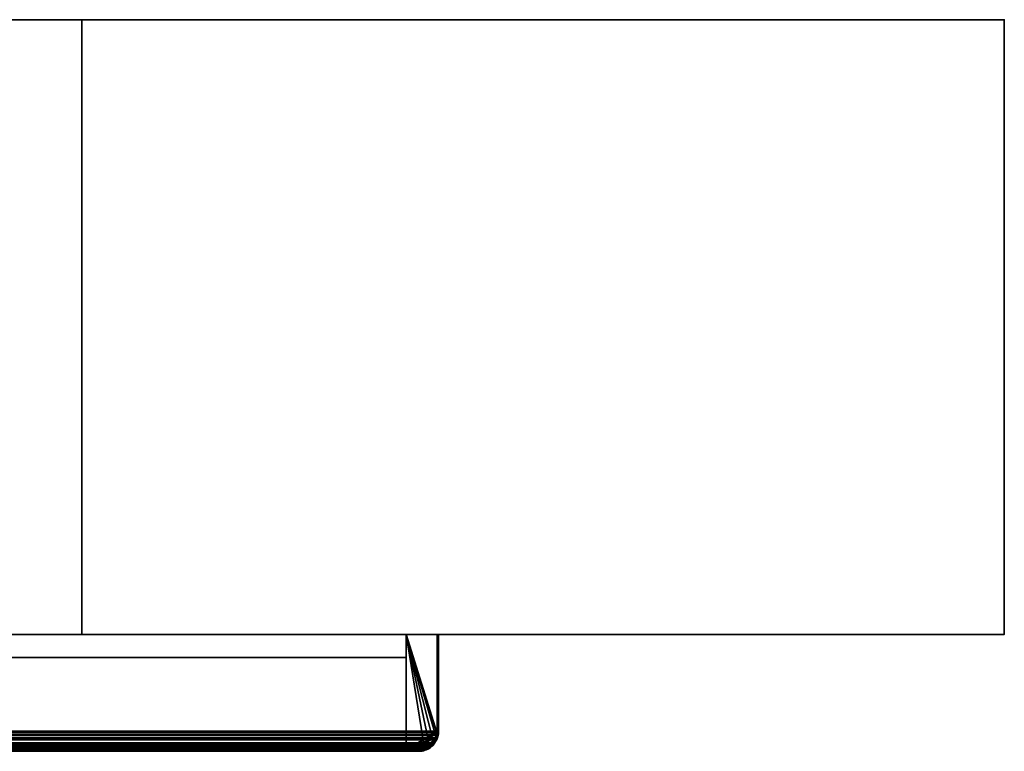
# Model space of a CAD drawing. Header units: millimetres. Extents: x -625 to 3725, y -115 to 86.
# Tile 656 of 656: x 3565 to 3725, y -33 to 86. Entities that reach past the tile are written whole.
import ezdxf

# ---------------------------------------------------------------- set-up
doc = ezdxf.new("R2010")
doc.units = ezdxf.units.MM
doc.layers.add('151', color=7, linetype='Continuous', true_color=0xffffff)

# ---------------------------------------------------------------- blocks, each defined once
blk = doc.blocks.new('UG_SURFACE_003')
at = {"layer": '151', "color": 252, "linetype": 'Continuous', "lineweight": 35}
for points in [[(2275, 86, 2237), (3725, 86, 2237), (3575, 86, 2087), (2425, 86, 2087)], [(3725, -14, 2237), (3725, 86, 2237), (2275, 86, 2237), (2275, -14, 2237)], [(2425, -14, 2087), (2425, 86, 2087), (3575, 86, 2087), (3575, -14, 2087)], [(3575, -14, -3), (3575, 86, -3), (3725, 86, -3), (3725, -14, -3)], [(3575, -14, 2087), (3575, 86, 2087), (3575, 86, -3), (3575, -14, -3)], [(3725, 86, 2237), (3725, 86, -3), (3575, 86, -3), (3575, 86, 2087)], [(3725, -14, -3), (3725, 86, -3), (3725, 86, 2237), (3725, -14, 2237)], [(3725, -14, 2237), (2275, -14, 2237), (2425, -14, 2087), (3575, -14, 2087)], [(3575, -14, 2087), (3575, -14, -3), (3725, -14, -3), (3725, -14, 2237)]]:
    blk.add_3dface(points, dxfattribs=at)
blk = doc.blocks.new('UG_SURFACE_121')
at = {"layer": '151', "color": 41, "linetype": 'Continuous', "lineweight": 35}
for points in [[(3627.75, -32.75, 2137.75), (3627.75, -17.75, 2137.75), (2372.25, -17.75, 2137.75), (2372.25, -32.75, 2137.75)], [(3627.75, -17.75, 2137.75), (3557.75, -17.75, 2067.75), (2442.25, -17.75, 2067.75), (2372.25, -17.75, 2137.75)], [(3557.75, -17.75, 2067.75), (3627.75, -17.75, 2137.75), (3627.75, -32.75, 2137.75), (3557.75, -32.75, 2067.75)], [(3557.75, -32.75, 2067.75), (3627.75, -32.75, 2137.75), (2372.25, -32.75, 2137.75), (2442.25, -32.75, 2067.75)]]:
    blk.add_3dface(points, dxfattribs=at)
blk = doc.blocks.new('UG_SURFACE_122')
at = {"layer": '151', "color": 14, "linetype": 'Continuous', "lineweight": 35}
for points in [[(3632.75, -14, 2142.75), (3627.75, -14, 2137.75), (2372.25, -14, 2137.75), (2367.25, -14, 2142.75)], [(3632.75, -29.75, 2142.75), (3632.75, -14, 2142.75), (2367.25, -14, 2142.75), (2367.25, -29.75, 2142.75)], [(2372.25, -14, 2137.75), (3627.75, -14, 2137.75), (3627.75, -32.75, 2137.75), (2372.25, -32.75, 2137.75)], [(3627.75, -32.75, 2137.75), (3627.75, -14, 2137.75), (3632.75, -14, 2142.75), (3632.75, -29.75, 2142.75)], [(3632.75, -29.75, 2142.75), (2367.25, -29.75, 2142.75), (2367.28, -29.98, 2142.72)], [(2367.28, -29.98, 2142.72), (3632.73, -29.99, 2142.73), (3632.75, -29.75, 2142.75)], [(3632.7, -30.32, 2142.7), (2367.28, -29.98, 2142.72), (2367.35, -30.54, 2142.65)], [(3632.7, -30.32, 2142.7), (3632.73, -29.99, 2142.73), (2367.28, -29.98, 2142.72)], [(3632.7, -30.32, 2142.7), (2367.35, -30.54, 2142.65), (2367.47, -30.82, 2142.53)], [(2367.47, -30.82, 2142.53), (3632.53, -30.83, 2142.53), (3632.7, -30.32, 2142.7)], [(3632.75, -29.75, 2142.75), (3632.73, -29.99, 2142.73), (3627.75, -32.75, 2137.75)], [(3632.73, -29.99, 2142.73), (3632.7, -30.32, 2142.7), (3632.53, -30.83, 2142.53), (3627.75, -32.75, 2137.75)], [(3632.53, -30.83, 2142.53), (2367.47, -30.82, 2142.53), (2367.64, -31.22, 2142.36)], [(3632.45, -31.05, 2142.45), (3632.53, -30.83, 2142.53), (2367.64, -31.22, 2142.36)], [(3632.45, -31.05, 2142.45), (2367.64, -31.22, 2142.36), (2367.93, -31.59, 2142.07)], [(2367.93, -31.59, 2142.07), (3632.08, -31.61, 2142.08), (3632.45, -31.05, 2142.45)], [(3631.96, -31.78, 2141.96), (2367.93, -31.59, 2142.07), (2368.23, -31.97, 2141.77)], [(3631.96, -31.78, 2141.96), (3632.08, -31.61, 2142.08), (2367.93, -31.59, 2142.07)], [(3631.96, -31.78, 2141.96), (2368.23, -31.97, 2141.77), (2368.6, -32.19, 2141.4)], [(2368.6, -32.19, 2141.4), (3631.4, -32.21, 2141.4), (3631.96, -31.78, 2141.96)], [(3630.61, -32.54, 2140.61), (3629.75, -32.75, 2139.75), (3627.75, -32.75, 2137.75), (3632.53, -30.83, 2142.53)], [(3631.4, -32.21, 2141.4), (3631.11, -32.42, 2141.11), (3630.61, -32.54, 2140.61), (3632.53, -30.83, 2142.53)], [(3631.4, -32.21, 2141.4), (3632.53, -30.83, 2142.53), (3632.45, -31.05, 2142.45), (3632.08, -31.61, 2142.08)], [(3632.08, -31.61, 2142.08), (3631.96, -31.78, 2141.96), (3631.4, -32.21, 2141.4)], [(3631.4, -32.21, 2141.4), (2368.6, -32.19, 2141.4), (2369.24, -32.58, 2140.76)], [(3631.11, -32.42, 2141.11), (3631.4, -32.21, 2141.4), (2369.24, -32.58, 2140.76)], [(3631.11, -32.42, 2141.11), (2369.24, -32.58, 2140.76), (2369.39, -32.6, 2140.61)], [(2369.39, -32.6, 2140.61), (3630.61, -32.54, 2140.61), (3631.11, -32.42, 2141.11)], [(3630.61, -32.54, 2140.61), (2369.39, -32.6, 2140.61), (2370.25, -32.75, 2139.75)], [(2370.25, -32.75, 2139.75), (3629.75, -32.75, 2139.75), (3630.61, -32.54, 2140.61)], [(3627.75, -32.75, 2137.75), (3629.75, -32.75, 2139.75), (2370.25, -32.75, 2139.75), (2372.25, -32.75, 2137.75)]]:
    blk.add_3dface(points, dxfattribs=at)
blk = doc.blocks.new('UG_SURFACE_124')
at = {"layer": '151', "color": 7, "linetype": 'Continuous', "lineweight": 35}
for points in [[(3633, -29.75, 2143), (3633, -14, 2143), (2367, -14, 2143), (2367, -29.75, 2143)], [(3632.75, -14, 2142.75), (2367.25, -14, 2142.75), (2367, -14, 2143), (3633, -14, 2143)], [(2367.25, -29.75, 2142.75), (2367.25, -14, 2142.75), (3632.75, -14, 2142.75), (3632.75, -29.75, 2142.75)], [(3632.75, -29.75, 2142.75), (3632.75, -14, 2142.75), (3633, -14, 2143), (3633, -29.75, 2143)], [(3632.94, -30.37, 2142.94), (2367, -29.75, 2143), (2367.11, -30.6, 2142.89)], [(3632.94, -30.37, 2142.94), (3633, -29.75, 2143), (2367, -29.75, 2143)], [(3632.94, -30.37, 2142.94), (2367.11, -30.6, 2142.89), (2367.17, -30.74, 2142.83)], [(2367.17, -30.74, 2142.83), (3632.82, -30.74, 2142.82), (3632.94, -30.37, 2142.94)], [(2367.26, -30.01, 2142.74), (2367.25, -29.75, 2142.75), (3632.75, -29.75, 2142.75)], [(2367.26, -30.01, 2142.74), (3632.75, -29.75, 2142.75), (3632.7, -30.32, 2142.7)], [(2367.26, -30.01, 2142.74), (3632.7, -30.32, 2142.7), (3632.52, -30.84, 2142.52)], [(3632.52, -30.84, 2142.52), (2367.46, -30.85, 2142.54), (2367.26, -30.01, 2142.74)], [(3632.52, -30.84, 2142.52), (3632.7, -30.32, 2142.7), (3632.94, -30.37, 2142.94), (3632.82, -30.74, 2142.82)], [(3633, -29.75, 2143), (3632.94, -30.37, 2142.94), (3632.7, -30.32, 2142.7), (3632.75, -29.75, 2142.75)], [(3632.82, -30.74, 2142.82), (2367.17, -30.74, 2142.83), (2367.42, -31.35, 2142.58)], [(3632.68, -31.16, 2142.68), (3632.82, -30.74, 2142.82), (2367.42, -31.35, 2142.58)], [(3632.68, -31.16, 2142.68), (2367.42, -31.35, 2142.58), (2367.64, -31.62, 2142.36)], [(2367.46, -30.85, 2142.54), (3632.52, -30.84, 2142.52), (3632.45, -31.05, 2142.45)], [(3632.45, -31.05, 2142.45), (3631.96, -31.78, 2141.96), (2367.46, -30.85, 2142.54)], [(2367.47, -30.87, 2142.53), (2367.46, -30.85, 2142.54), (3631.96, -31.78, 2141.96)], [(3631.96, -31.78, 2141.96), (2368.07, -31.82, 2141.93), (2367.47, -30.87, 2142.53)], [(2367.64, -31.62, 2142.36), (3632.36, -31.63, 2142.36), (3632.68, -31.16, 2142.68)], [(3632.14, -31.95, 2142.14), (2367.64, -31.62, 2142.36), (2368.06, -32.15, 2141.94)], [(3632.14, -31.95, 2142.14), (3632.36, -31.63, 2142.36), (2367.64, -31.62, 2142.36)], [(3632.14, -31.95, 2142.14), (2368.06, -32.15, 2141.94), (2368.35, -32.33, 2141.65)], [(2368.13, -31.86, 2141.87), (2368.07, -31.82, 2141.93), (3631.96, -31.78, 2141.96)], [(3631.96, -31.78, 2141.96), (3631.87, -31.85, 2141.87), (2368.13, -31.86, 2141.87)], [(2369.04, -32.49, 2140.96), (2368.13, -31.86, 2141.87), (3631.87, -31.85, 2141.87)], [(2368.35, -32.33, 2141.65), (3631.64, -32.33, 2141.64), (3632.14, -31.95, 2142.14)], [(2369.04, -32.49, 2140.96), (3631.87, -31.85, 2141.87), (3631.11, -32.42, 2141.11)], [(3631.64, -32.33, 2141.64), (3631.22, -32.65, 2141.22), (3631.11, -32.42, 2141.11), (3631.87, -31.85, 2141.87)], [(3631.87, -31.85, 2141.87), (3632.14, -31.95, 2142.14), (3631.64, -32.33, 2141.64)], [(3631.87, -31.85, 2141.87), (3631.96, -31.78, 2141.96), (3632.14, -31.95, 2142.14)], [(3631.96, -31.78, 2141.96), (3632.45, -31.05, 2142.45), (3632.68, -31.16, 2142.68), (3632.36, -31.63, 2142.36)], [(3632.36, -31.63, 2142.36), (3632.14, -31.95, 2142.14), (3631.96, -31.78, 2141.96)], [(3632.82, -30.74, 2142.82), (3632.68, -31.16, 2142.68), (3632.45, -31.05, 2142.45), (3632.52, -30.84, 2142.52)], [(3631.64, -32.33, 2141.64), (2368.35, -32.33, 2141.65), (2369.16, -32.81, 2140.84)], [(2369.15, -32.52, 2140.85), (2369.04, -32.49, 2140.96), (3631.11, -32.42, 2141.11)], [(3631.11, -32.42, 2141.11), (3630.85, -32.49, 2140.85), (2369.15, -32.52, 2140.85)], [(2370.24, -32.75, 2139.76), (2369.15, -32.52, 2140.85), (3630.85, -32.49, 2140.85)], [(3631.22, -32.65, 2141.22), (3631.64, -32.33, 2141.64), (2369.16, -32.81, 2140.84)], [(3631.22, -32.65, 2141.22), (2369.16, -32.81, 2140.84), (2369.25, -32.83, 2140.75)], [(2369.25, -32.83, 2140.75), (3630.74, -32.76, 2140.74), (3631.22, -32.65, 2141.22)], [(3630.74, -32.76, 2140.74), (2369.25, -32.83, 2140.75), (2370.25, -33, 2139.75)], [(2370.25, -32.75, 2139.75), (2370.24, -32.75, 2139.76), (3630.85, -32.49, 2140.85)], [(3630.85, -32.49, 2140.85), (3629.75, -32.75, 2139.75), (2370.25, -32.75, 2139.75)], [(3555.75, -32.75, 2065.75), (2444.25, -32.75, 2065.75), (2370.25, -32.75, 2139.75), (3629.75, -32.75, 2139.75)], [(2370.25, -33, 2139.75), (3629.75, -33, 2139.75), (3630.74, -32.76, 2140.74)], [(3555.75, -33, 2065.75), (3629.75, -33, 2139.75), (2370.25, -33, 2139.75), (2444.25, -33, 2065.75)], [(3555.75, -32.75, 2065.75), (3629.75, -32.75, 2139.75), (3629.75, -33, 2139.75), (3555.75, -33, 2065.75)], [(3630.74, -32.76, 2140.74), (3629.75, -33, 2139.75), (3629.75, -32.75, 2139.75), (3630.85, -32.49, 2140.85)], [(3630.85, -32.49, 2140.85), (3631.11, -32.42, 2141.11), (3631.22, -32.65, 2141.22), (3630.74, -32.76, 2140.74)]]:
    blk.add_3dface(points, dxfattribs=at)
blk = doc.blocks.new('UG_SURFACE_126')
at = {"layer": '151', "color": 7, "linetype": 'Continuous', "lineweight": 35}
for points in [[(3552.75, -29.75, 2062.75), (3552.75, 8.25, 2062.75), (3552.5, 8.25, 2062.5), (3552.5, -29.75, 2062.5)], [(3552.5, 8.25, 2062.5), (3552.75, 8.25, 2062.75), (3552.75, 8.25, -3), (3552.5, 8.25, -3)], [(3552.5, 8.25, -3), (3552.75, 8.25, -3), (3552.75, -29.75, -3), (3552.5, -29.75, -3)], [(3552.5, 8.25, -3), (3552.5, -29.75, -3), (3552.5, -29.75, 2062.5), (3552.5, 8.25, 2062.5)], [(3552.75, 8.25, 2062.75), (3552.75, -29.75, 2062.75), (3552.75, -29.75, -3), (3552.75, 8.25, -3)], [(3632.75, -14, 2142.75), (3633, -14, 2143), (3633, -14, -3), (3632.75, -14, -3)], [(3632.75, -29.75, -3), (3632.75, -14, -3), (3633, -14, -3), (3633, -29.75, -3)], [(3632.75, -29.75, 2142.75), (3632.75, -14, 2142.75), (3632.75, -14, -3), (3632.75, -29.75, -3)], [(3633, -29.75, 2143), (3633, -14, 2143), (3632.75, -14, 2142.75), (3632.75, -29.75, 2142.75)], [(3633, -29.75, -3), (3633, -14, -3), (3633, -14, 2143), (3633, -29.75, 2143)], [(3552.75, -29.75, -3), (3552.94, -30.65, -3), (3552.69, -30.73, -3), (3552.5, -29.75, -3)], [(3552.5, -29.75, 2062.5), (3552.61, -30.6, 2062.61), (3552.85, -30.54, 2062.85), (3552.75, -29.75, 2062.75)], [(3552.61, -30.6, 2062.61), (3552.5, -29.75, -3), (3552.69, -30.73, -3)], [(3552.61, -30.6, 2062.61), (3552.5, -29.75, 2062.5), (3552.5, -29.75, -3)], [(3552.98, -30.85, -3), (3552.94, -30.65, -3), (3552.75, -29.75, 2062.75)], [(3552.75, -29.75, 2062.75), (3552.85, -30.54, 2062.85), (3552.98, -30.85, -3)], [(3552.94, -30.65, -3), (3552.75, -29.75, -3), (3552.75, -29.75, 2062.75)], [(3632.75, -29.75, -3), (3632.72, -29.91, -3), (3632.52, -30.84, 2142.52)], [(3632.52, -30.84, 2142.52), (3632.65, -30.54, 2142.65), (3632.75, -29.75, -3)], [(3632.52, -30.84, 2142.52), (3632.72, -29.91, -3), (3632.55, -30.78, -3)], [(3632.55, -30.78, -3), (3632.72, -29.91, -3), (3632.97, -29.93, -3), (3632.79, -30.86, -3)], [(3632.65, -30.54, 2142.65), (3632.75, -29.75, 2142.75), (3632.75, -29.75, -3)], [(3632.75, -29.75, 2142.75), (3632.65, -30.54, 2142.65), (3632.84, -30.76, 2142.84), (3633, -29.75, 2143)], [(3632.72, -29.91, -3), (3632.75, -29.75, -3), (3633, -29.75, -3), (3632.97, -29.93, -3)], [(3633, -29.75, 2143), (3632.78, -30.94, -3), (3632.79, -30.86, -3)], [(3632.78, -30.94, -3), (3633, -29.75, 2143), (3632.84, -30.76, 2142.84)], [(3633, -29.75, 2143), (3632.79, -30.86, -3), (3632.97, -29.93, -3)], [(3632.97, -29.93, -3), (3633, -29.75, -3), (3633, -29.75, 2143)], [(3552.98, -30.84, 2062.98), (3552.85, -30.54, 2062.85), (3552.61, -30.6, 2062.61), (3552.76, -30.92, 2062.76)], [(3552.69, -30.73, -3), (3552.76, -30.92, 2062.76), (3552.61, -30.6, 2062.61)], [(3552.74, -30.94, -3), (3552.69, -30.73, -3), (3552.94, -30.65, -3), (3552.98, -30.85, -3)], [(3552.69, -30.73, -3), (3552.74, -30.94, -3), (3552.76, -30.92, 2062.76)], [(3552.98, -30.85, -3), (3552.99, -30.93, -3), (3552.74, -30.99, -3), (3552.74, -30.94, -3)], [(3553.05, -31.56, 2063.05), (3552.76, -30.92, 2062.76), (3552.74, -30.94, -3)], [(3552.99, -30.93, -3), (3553.35, -31.45, -3), (3553.15, -31.59, -3), (3552.74, -30.99, -3)], [(3553.05, -31.56, 2063.05), (3552.74, -30.94, -3), (3552.74, -30.99, -3)], [(3553.49, -31.97, 2063.49), (3552.74, -30.99, -3), (3553.15, -31.59, -3)], [(3552.74, -30.99, -3), (3553.49, -31.97, 2063.49), (3553.05, -31.56, 2063.05)], [(3552.76, -30.92, 2062.76), (3553.05, -31.56, 2063.05), (3553.14, -31.22, 2063.14), (3552.98, -30.84, 2062.98)], [(3552.85, -30.54, 2062.85), (3552.98, -30.84, 2062.98), (3552.98, -30.85, -3)], [(3553.63, -31.87, -3), (3553.35, -31.45, -3), (3552.98, -30.84, 2062.98)], [(3552.98, -30.84, 2062.98), (3553.14, -31.22, 2063.14), (3553.63, -31.87, -3)], [(3553.35, -31.45, -3), (3552.99, -30.93, -3), (3552.98, -30.84, 2062.98)], [(3552.99, -30.93, -3), (3552.98, -30.85, -3), (3552.98, -30.84, 2062.98)], [(3553.64, -31.85, 2063.64), (3553.14, -31.22, 2063.14), (3553.05, -31.56, 2063.05), (3553.49, -31.97, 2063.49)], [(3553.14, -31.22, 2063.14), (3553.64, -31.85, 2063.64), (3553.63, -31.87, -3)], [(3553.45, -32.05, -3), (3553.15, -31.59, -3), (3553.35, -31.45, -3), (3553.63, -31.87, -3)], [(3553.15, -31.59, -3), (3553.45, -32.05, -3), (3553.49, -31.97, 2063.49)], [(3553.63, -31.87, -3), (3553.95, -32.08, -3), (3553.8, -32.28, -3), (3553.45, -32.05, -3)], [(3554.15, -32.58, 2064.15), (3553.49, -31.97, 2063.49), (3553.45, -32.05, -3)], [(3553.49, -31.97, 2063.49), (3553.73, -31.97, 2063.73), (3553.64, -31.85, 2063.64)], [(3554.65, -32.52, 2064.65), (3553.73, -31.97, 2063.73), (3553.49, -31.97, 2063.49), (3554.15, -32.58, 2064.15)], [(3553.95, -32.08, -3), (3553.63, -31.87, -3), (3553.64, -31.85, 2063.64)], [(3554.65, -32.54, -3), (3553.95, -32.08, -3), (3553.64, -31.85, 2063.64)], [(3553.64, -31.85, 2063.64), (3553.73, -31.97, 2063.73), (3554.65, -32.54, -3)], [(3553.73, -31.97, 2063.73), (3554.65, -32.52, 2064.65), (3554.65, -32.54, -3)], [(3630.85, -32.52, 2140.85), (3631.77, -31.97, 2141.77), (3631.45, -32.15, -3)], [(3631.31, -32.6, 2141.31), (3632.02, -31.98, 2142.02), (3631.77, -31.97, 2141.77), (3630.85, -32.52, 2140.85)], [(3632.05, -32.05, -3), (3632.02, -31.98, 2142.02), (3631.31, -32.6, 2141.31)], [(3631.87, -31.87, -3), (3631.45, -32.15, -3), (3631.77, -31.97, 2141.77)], [(3632.05, -32.05, -3), (3631.59, -32.35, -3), (3631.45, -32.15, -3), (3631.87, -31.87, -3)], [(3631.77, -31.97, 2141.77), (3631.86, -31.85, 2141.86), (3631.87, -31.87, -3)], [(3631.86, -31.85, 2141.86), (3631.77, -31.97, 2141.77), (3632.02, -31.98, 2142.02)], [(3632.54, -30.85, -3), (3632.08, -31.55, -3), (3631.86, -31.85, 2141.86)], [(3631.86, -31.85, 2141.86), (3632.36, -31.22, 2142.36), (3632.54, -30.85, -3)], [(3632.02, -31.98, 2142.02), (3632.35, -31.7, 2142.35), (3632.36, -31.22, 2142.36), (3631.86, -31.85, 2141.86)], [(3632.08, -31.55, -3), (3631.87, -31.87, -3), (3631.86, -31.85, 2141.86)], [(3631.87, -31.87, -3), (3632.08, -31.55, -3), (3632.28, -31.7, -3), (3632.05, -32.05, -3)], [(3632.28, -31.7, -3), (3632.35, -31.7, 2142.35), (3632.02, -31.98, 2142.02)], [(3632.02, -31.98, 2142.02), (3632.05, -32.05, -3), (3632.28, -31.7, -3)], [(3632.77, -30.95, -3), (3632.28, -31.7, -3), (3632.08, -31.55, -3), (3632.54, -30.85, -3)], [(3632.35, -31.7, 2142.35), (3632.28, -31.7, -3), (3632.77, -30.95, -3)], [(3632.52, -30.84, 2142.52), (3632.36, -31.22, 2142.36), (3632.35, -31.7, 2142.35), (3632.75, -30.93, 2142.75)], [(3632.77, -30.95, -3), (3632.75, -30.93, 2142.75), (3632.35, -31.7, 2142.35)], [(3632.36, -31.22, 2142.36), (3632.52, -30.84, 2142.52), (3632.54, -30.85, -3)], [(3632.75, -30.93, 2142.75), (3632.84, -30.76, 2142.84), (3632.65, -30.54, 2142.65), (3632.52, -30.84, 2142.52)], [(3632.55, -30.78, -3), (3632.54, -30.85, -3), (3632.52, -30.84, 2142.52)], [(3632.54, -30.85, -3), (3632.54, -30.85, -3), (3632.52, -30.84, 2142.52)], [(3632.54, -30.85, -3), (3632.55, -30.78, -3), (3632.79, -30.86, -3), (3632.78, -30.94, -3)], [(3632.54, -30.85, -3), (3632.54, -30.85, -3), (3632.78, -30.94, -3), (3632.77, -30.95, -3)], [(3632.78, -30.94, -3), (3632.84, -30.76, 2142.84), (3632.75, -30.93, 2142.75)], [(3632.75, -30.93, 2142.75), (3632.77, -30.95, -3), (3632.78, -30.94, -3)], [(3554.15, -32.58, 2064.15), (3553.45, -32.05, -3), (3553.8, -32.28, -3)], [(3554.55, -32.77, -3), (3553.8, -32.28, -3), (3553.95, -32.08, -3), (3554.65, -32.54, -3)], [(3553.8, -32.28, -3), (3554.56, -32.69, 2064.56), (3554.15, -32.58, 2064.15)], [(3553.8, -32.28, -3), (3554.55, -32.77, -3), (3554.56, -32.69, 2064.56)], [(3554.15, -32.58, 2064.15), (3554.56, -32.69, 2064.56), (3554.65, -32.52, 2064.65)], [(3554.65, -32.54, -3), (3554.56, -32.78, -3), (3554.55, -32.77, -3)], [(3554.65, -32.54, -3), (3554.65, -32.54, -3), (3554.55, -32.77, -3)], [(3554.56, -32.69, 2064.56), (3554.55, -32.77, -3), (3554.56, -32.78, -3)], [(3554.56, -32.69, 2064.56), (3554.74, -32.58, 2064.74), (3554.65, -32.52, 2064.65)], [(3554.65, -32.54, -3), (3554.72, -32.55, -3), (3554.64, -32.79, -3), (3554.56, -32.78, -3)], [(3555.75, -32.75, 2065.75), (3554.74, -32.58, 2064.74), (3554.56, -32.69, 2064.56), (3555.75, -33, 2065.75)], [(3554.64, -32.79, -3), (3555.75, -33, 2065.75), (3554.56, -32.69, 2064.56)], [(3554.56, -32.69, 2064.56), (3554.56, -32.78, -3), (3554.64, -32.79, -3)], [(3554.72, -32.55, -3), (3555.59, -32.72, -3), (3555.57, -32.97, -3), (3554.64, -32.79, -3)], [(3555.75, -33, 2065.75), (3554.64, -32.79, -3), (3555.57, -32.97, -3)], [(3554.65, -32.52, 2064.65), (3555.59, -32.72, -3), (3554.72, -32.55, -3)], [(3555.75, -32.75, -3), (3555.59, -32.72, -3), (3554.65, -32.52, 2064.65)], [(3554.65, -32.52, 2064.65), (3554.74, -32.58, 2064.74), (3555.75, -32.75, -3)], [(3554.72, -32.55, -3), (3554.65, -32.54, -3), (3554.65, -32.52, 2064.65)], [(3554.65, -32.54, -3), (3554.65, -32.54, -3), (3554.65, -32.52, 2064.65)], [(3554.74, -32.58, 2064.74), (3555.75, -32.75, 2065.75), (3555.75, -32.75, -3)], [(3555.59, -32.72, -3), (3555.75, -32.75, -3), (3555.75, -33, -3), (3555.57, -32.97, -3)], [(3555.57, -32.97, -3), (3555.75, -33, -3), (3555.75, -33, 2065.75)], [(3555.75, -32.75, 2065.75), (3629.75, -32.75, 2139.75), (3629.75, -32.75, -3), (3555.75, -32.75, -3)], [(3555.75, -32.75, -3), (3629.75, -32.75, -3), (3629.75, -33, -3), (3555.75, -33, -3)], [(3555.75, -33, 2065.75), (3629.75, -33, 2139.75), (3629.75, -32.75, 2139.75), (3555.75, -32.75, 2065.75)], [(3555.75, -33, 2065.75), (3555.75, -33, -3), (3629.75, -33, -3), (3629.75, -33, 2139.75)], [(3630.65, -32.56, -3), (3629.75, -32.75, -3), (3629.75, -32.75, 2139.75)], [(3629.75, -32.75, 2139.75), (3630.76, -32.58, 2140.76), (3630.65, -32.56, -3)], [(3629.75, -32.75, -3), (3630.65, -32.56, -3), (3630.73, -32.81, -3), (3629.75, -33, -3)], [(3629.75, -33, 2139.75), (3630.94, -32.7, 2140.94), (3630.76, -32.58, 2140.76), (3629.75, -32.75, 2139.75)], [(3630.73, -32.81, -3), (3630.94, -32.7, 2140.94), (3629.75, -33, 2139.75)], [(3629.75, -33, 2139.75), (3629.75, -33, -3), (3630.73, -32.81, -3)], [(3630.85, -32.52, -3), (3630.65, -32.56, -3), (3630.76, -32.58, 2140.76)], [(3630.94, -32.76, -3), (3630.73, -32.81, -3), (3630.65, -32.56, -3), (3630.85, -32.52, -3)], [(3630.73, -32.81, -3), (3630.94, -32.76, -3), (3630.94, -32.7, 2140.94)], [(3630.76, -32.58, 2140.76), (3630.85, -32.52, 2140.85), (3630.85, -32.52, -3)], [(3630.85, -32.52, 2140.85), (3630.76, -32.58, 2140.76), (3630.94, -32.7, 2140.94)], [(3631.45, -32.15, -3), (3630.93, -32.51, -3), (3630.85, -32.52, 2140.85)], [(3630.93, -32.51, -3), (3630.85, -32.52, -3), (3630.85, -32.52, 2140.85)], [(3630.85, -32.52, -3), (3630.93, -32.51, -3), (3630.99, -32.76, -3), (3630.94, -32.76, -3)], [(3630.85, -32.52, 2140.85), (3630.94, -32.7, 2140.94), (3631.31, -32.6, 2141.31)], [(3630.93, -32.51, -3), (3631.45, -32.15, -3), (3631.59, -32.35, -3), (3630.99, -32.76, -3)], [(3630.99, -32.76, -3), (3631.31, -32.6, 2141.31), (3630.94, -32.7, 2140.94)], [(3630.94, -32.7, 2140.94), (3630.94, -32.76, -3), (3630.99, -32.76, -3)], [(3630.99, -32.76, -3), (3631.59, -32.35, -3), (3631.31, -32.6, 2141.31)], [(3631.31, -32.6, 2141.31), (3631.59, -32.35, -3), (3632.05, -32.05, -3)]]:
    blk.add_3dface(points, dxfattribs=at)
blk = doc.blocks.new('UG_SURFACE_127')
at = {"layer": '151', "color": 41, "linetype": 'Continuous', "lineweight": 35}
for points in [[(3627.75, -17.75, 2137.75), (3627.75, -17.75, -3), (3557.75, -17.75, -3), (3557.75, -17.75, 2067.75)], [(3557.75, -17.75, -3), (3557.75, -32.75, -3), (3557.75, -32.75, 2067.75), (3557.75, -17.75, 2067.75)], [(3627.75, -32.75, -3), (3557.75, -32.75, -3), (3557.75, -17.75, -3), (3627.75, -17.75, -3)], [(3557.75, -32.75, 2067.75), (3627.75, -32.75, 2137.75), (3627.75, -17.75, 2137.75), (3557.75, -17.75, 2067.75)], [(3627.75, -32.75, -3), (3627.75, -17.75, -3), (3627.75, -17.75, 2137.75), (3627.75, -32.75, 2137.75)], [(3557.75, -32.75, 2067.75), (3557.75, -32.75, -3), (3627.75, -32.75, -3), (3627.75, -32.75, 2137.75)]]:
    blk.add_3dface(points, dxfattribs=at)
blk = doc.blocks.new('UG_SURFACE_128')
at = {"layer": '151', "color": 14, "linetype": 'Continuous', "lineweight": 35}
for points in [[(3627.75, -14, 2137.75), (3627.75, -14, -3), (3627.75, -32.75, -3), (3627.75, -32.75, 2137.75)], [(3627.75, -32.75, -3), (3627.75, -14, -3), (3632.75, -14, -3), (3632.75, -29.75, -3)], [(3627.75, -14, 2137.75), (3631.51, -32.1, 2141.51), (3632.15, -31.55, 2142.15), (3632.16, -31.53, 2142.16)], [(3627.75, -14, 2137.75), (3627.75, -32.75, 2137.75), (3629.75, -32.75, 2139.75), (3630.69, -32.51, 2140.69)], [(3627.75, -14, 2137.75), (3632.58, -30.72, 2142.58), (3632.6, -30.68, 2142.6), (3632.72, -29.93, 2142.72)], [(3630.69, -32.51, 2140.69), (3631.19, -32.38, 2141.19), (3631.51, -32.1, 2141.51), (3627.75, -14, 2137.75)], [(3632.16, -31.53, 2142.16), (3632.58, -30.72, 2142.58), (3627.75, -14, 2137.75)], [(3632.72, -29.93, 2142.72), (3632.75, -29.75, 2142.75), (3632.75, -14, 2142.75), (3627.75, -14, 2137.75)], [(3632.75, -14, 2142.75), (3632.75, -14, -3), (3627.75, -14, -3), (3627.75, -14, 2137.75)], [(3632.75, -29.75, -3), (3632.75, -14, -3), (3632.75, -14, 2142.75), (3632.75, -29.75, 2142.75)], [(3632.75, -29.75, -3), (3632.71, -29.93, -3), (3627.75, -32.75, -3)], [(3627.75, -32.75, -3), (3632.71, -29.93, -3), (3632.56, -30.72, -3)], [(3632.58, -30.72, 2142.58), (3632.56, -30.72, -3), (3632.71, -29.93, -3)], [(3632.71, -29.93, -3), (3632.6, -30.68, 2142.6), (3632.58, -30.72, 2142.58)], [(3632.71, -29.93, -3), (3632.72, -29.93, 2142.72), (3632.6, -30.68, 2142.6)], [(3632.72, -29.93, 2142.72), (3632.71, -29.93, -3), (3632.75, -29.75, -3)], [(3632.75, -29.75, -3), (3632.75, -29.75, 2142.75), (3632.72, -29.93, 2142.72)], [(3632.56, -30.72, -3), (3632.52, -30.9, -3), (3632.12, -31.5, -3), (3627.75, -32.75, -3)], [(3627.75, -32.75, -3), (3632.12, -31.5, -3), (3631.87, -31.87, -3), (3631.5, -32.12, -3)], [(3631.51, -32.1, 2141.51), (3631.5, -32.12, -3), (3631.87, -31.87, -3)], [(3632.12, -31.5, -3), (3632.15, -31.55, 2142.15), (3631.51, -32.1, 2141.51)], [(3631.51, -32.1, 2141.51), (3631.87, -31.87, -3), (3632.12, -31.5, -3)], [(3632.16, -31.53, 2142.16), (3632.12, -31.5, -3), (3632.52, -30.9, -3)], [(3632.12, -31.5, -3), (3632.16, -31.53, 2142.16), (3632.15, -31.55, 2142.15)], [(3632.52, -30.9, -3), (3632.58, -30.72, 2142.58), (3632.16, -31.53, 2142.16)], [(3632.52, -30.9, -3), (3632.56, -30.72, -3), (3632.58, -30.72, 2142.58)], [(3630.7, -32.56, -3), (3629.75, -32.75, -3), (3627.75, -32.75, -3), (3631.5, -32.12, -3)], [(3627.75, -32.75, 2137.75), (3627.75, -32.75, -3), (3629.75, -32.75, -3), (3629.75, -32.75, 2139.75)], [(3630.7, -32.56, -3), (3630.69, -32.51, 2140.69), (3629.75, -32.75, 2139.75)], [(3629.75, -32.75, 2139.75), (3629.75, -32.75, -3), (3630.7, -32.56, -3)], [(3631.5, -32.12, -3), (3631.19, -32.38, 2141.19), (3630.69, -32.51, 2140.69)], [(3630.69, -32.51, 2140.69), (3630.9, -32.52, -3), (3631.5, -32.12, -3)], [(3630.69, -32.51, 2140.69), (3630.7, -32.56, -3), (3630.9, -32.52, -3)], [(3631.5, -32.12, -3), (3630.9, -32.52, -3), (3630.7, -32.56, -3)], [(3631.5, -32.12, -3), (3631.51, -32.1, 2141.51), (3631.19, -32.38, 2141.19)]]:
    blk.add_3dface(points, dxfattribs=at)

msp = doc.modelspace()

# ---------------------------------------------------------------- linework, layer by layer
at = {"layer": '151', "color": 251, "linetype": 'Continuous', "lineweight": -3, "true_color": 0x636466}
for p, q in [((3725, 86, 2237), (2275, 86, 2237)), ((2425, 86, 2087), (3575, 86, 2087)), ((3575, 86, 2087), (3575, 86, -3)), ((3575, 86, 2087), (3575, -14, 2087)), ((3575, 86, -3), (3725, 86, -3)), ((3575, 86, -3), (3575, -14, -3)), ((3725, 86, -3), (3725, 86, 2237)), ((3725, 86, 2237), (3725, -14, 2237)), ((3725, 86, -3), (3725, -14, -3)), ((3725, -14, 2237), (2275, -14, 2237)), ((3633, -14, 2143), (2367, -14, 2143)), ((3632.75, -14, 2142.75), (2367.25, -14, 2142.75)), ((3632.75, -14, 2142.75), (2367.25, -14, 2142.75)), ((3627.75, -14, 2137.75), (2372.25, -14, 2137.75)), ((2425, -14, 2087), (3575, -14, 2087)), ((3575, -14, 2087), (3575, -14, -3)), ((3575, -14, -3), (3725, -14, -3)), ((3627.75, -14, -3), (3627.75, -14, 2137.75)), ((3627.75, -14, 2137.75), (3627.75, -32.75, 2137.75)), ((3627.75, -14, -3), (3627.75, -32.75, -3)), ((3632.75, -14, 2142.75), (3627.75, -14, 2137.75)), ((3627.75, -14, 2137.75), (3632.75, -14, 2142.75)), ((3627.75, -14, 2137.75), (3627.75, -32.75, 2137.75)), ((3627.75, -14, -3), (3632.75, -14, -3)), ((3632.75, -29.75, 2142.75), (3632.75, -14, 2142.75)), ((3632.75, -29.75, 2142.75), (3632.75, -14, 2142.75)), ((3632.75, -14, -3), (3632.75, -14, 2142.75)), ((3633, -14, 2143), (3632.75, -14, 2142.75)), ((3632.75, -29.75, 2142.75), (3632.75, -14, 2142.75)), ((3632.75, -14, 2142.75), (3633, -14, 2143)), ((3633, -14, -3), (3632.75, -14, -3)), ((3632.75, -14, -3), (3632.75, -14, 2142.75)), ((3632.75, -29.75, 2142.75), (3632.75, -14, 2142.75)), ((3632.75, -29.75, -3), (3632.75, -14, -3)), ((3632.75, -29.75, -3), (3632.75, -14, -3)), ((3633, -29.75, 2143), (3633, -14, 2143)), ((3633, -29.75, 2143), (3633, -14, 2143)), ((3633, -29.75, -3), (3633, -14, -3)), ((3633, -14, -3), (3633, -14, 2143)), ((3725, -14, -3), (3725, -14, 2237)), ((3627.75, -17.75, 2137.75), (2372.25, -17.75, 2137.75)), ((3557.75, -17.75, -3), (3627.75, -17.75, -3)), ((3627.75, -17.75, 2137.75), (3557.75, -17.75, 2067.75)), ((3557.75, -17.75, 2067.75), (3627.75, -17.75, 2137.75)), ((3627.75, -17.75, -3), (3627.75, -17.75, 2137.75)), ((3627.75, -32.75, 2137.75), (3627.75, -17.75, 2137.75)), ((3627.75, -32.75, 2137.75), (3627.75, -17.75, 2137.75)), ((3627.75, -32.75, -3), (3627.75, -17.75, -3)), ((3633, -29.75, 2143), (2367, -29.75, 2143)), ((3632.75, -29.75, 2142.75), (2367.25, -29.75, 2142.75)), ((3632.75, -29.75, -3), (3632.75, -29.75, 2142.75)), ((3633, -29.75, -3), (3633, -29.75, 2143)), ((3629.75, -32.75, 2139.75), (2370.25, -32.75, 2139.75)), ((3629.75, -32.75, 2139.75), (2370.25, -32.75, 2139.75)), ((3629.75, -33, 2139.75), (2370.25, -33, 2139.75)), ((3627.75, -32.75, 2137.75), (2372.25, -32.75, 2137.75)), ((3627.75, -32.75, 2137.75), (2372.25, -32.75, 2137.75)), ((3555.75, -32.75, 2065.75), (3629.75, -32.75, 2139.75)), ((3555.75, -32.75, -3), (3629.75, -32.75, -3)), ((3629.75, -32.75, 2139.75), (3555.75, -32.75, 2065.75)), ((3555.75, -33, 2065.75), (3629.75, -33, 2139.75)), ((3555.75, -33, -3), (3629.75, -33, -3)), ((3629.75, -33, 2139.75), (3555.75, -33, 2065.75)), ((3557.75, -32.75, 2067.75), (3627.75, -32.75, 2137.75)), ((3627.75, -32.75, 2137.75), (3557.75, -32.75, 2067.75)), ((3627.75, -32.75, -3), (3557.75, -32.75, -3)), ((3627.75, -32.75, 2137.75), (3629.75, -32.75, 2139.75)), ((3629.75, -32.75, -3), (3627.75, -32.75, -3)), ((3627.75, -32.75, -3), (3627.75, -32.75, 2137.75)), ((3627.75, -32.75, -3), (3627.75, -32.75, 2137.75)), ((3629.75, -32.75, 2139.75), (3627.75, -32.75, 2137.75)), ((3629.75, -32.75, -3), (3629.75, -32.75, 2139.75)), ((3629.75, -32.75, -3), (3629.75, -32.75, 2139.75)), ((3629.75, -33, -3), (3629.75, -33, 2139.75))]:
    msp.add_line(p, q, dxfattribs=at)
msp.add_arc((3629.75, -29.75, -3), 3, 270, 0, dxfattribs=at)
for points, degree in [([(3632.75, -29.75, 2142.75), (3210.92, -29.75, 2142.75), (2789.08, -29.75, 2142.75), (2367.25, -29.75, 2142.75)], 3), ([(3632.75, -29.75, -3), (3632.75, -29.75, 712.25), (3632.75, -29.75, 1427.5), (3632.75, -29.75, 2142.75)], 3), ([(3633, -29.75, -3), (3632.75, -29.75, -3)], 1), ([(3629.75, -33, -3), (3629.75, -32.75, -3)], 1)]:
    msp.add_open_spline(points, degree=degree, dxfattribs=at)
for points in [[(3629.75, -33, -3), (3633, -33, -3), (3633, -29.75, -3)], [(3633, -29.75, 2143), (3633, -33, 2143), (3629.75, -33, 2139.75)], [(3632.75, -29.75, 2142.75), (3632.75, -32.75, 2142.75), (3629.75, -32.75, 2139.75)]]:
    msp.add_rational_spline(points, [1, 0.707106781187, 1], degree=2, dxfattribs=at)
for points, knots in [([(3629.75, -32.75, 2139.75), (3630.43, -32.75, 2140.43), (3631.1, -32.53, 2141.1), (3631.97, -31.8, 2141.97), (3632.24, -31.49, 2142.24), (3632.63, -30.7, 2142.63), (3632.75, -30.23, 2142.75), (3632.75, -29.75, 2142.75)], [0, 0, 0, 0, 0.5, 0.5, 0.75, 0.75, 1, 1, 1, 1]), ([(3632.75, -29.75, 2142.75), (3632.75, -30.23, 2142.75), (3632.63, -30.7, 2142.63), (3632.24, -31.48, 2142.24), (3631.97, -31.8, 2141.97), (3631.1, -32.53, 2141.1), (3630.42, -32.75, 2140.42), (3629.75, -32.75, 2139.75)], [0, 0, 0, 0, 0.25, 0.25, 0.5, 0.5, 1, 1, 1, 1]), ([(3629.75, -32.75, -3), (3630.54, -32.75, -3), (3631.32, -32.43, -3), (3632.43, -31.32, -3), (3632.75, -30.54, -3), (3632.75, -29.75, -3)], [0, 0, 0, 0, 0.5, 0.5, 1, 1, 1, 1]), ([(3629.75, -33, 2139.75), (3630.49, -33, 2140.49), (3631.22, -32.76, 2141.22), (3632.16, -31.97, 2142.16), (3632.44, -31.63, 2142.44), (3632.87, -30.78, 2142.87), (3633, -30.27, 2143), (3633, -29.75, 2143)], [0, 0, 0, 0, 0.5, 0.5, 0.75, 0.75, 1, 1, 1, 1]), ([(3629.75, -32.75, 2139.75), (3630.43, -32.75, 2140.43), (3631.1, -32.53, 2141.1), (3631.97, -31.8, 2141.97), (3632.24, -31.49, 2142.24), (3632.63, -30.7, 2142.63), (3632.75, -30.23, 2142.75), (3632.75, -29.75, 2142.75)], [0, 0, 0, 0, 0.5, 0.5, 0.75, 0.75, 1, 1, 1, 1])]:
    msp.add_open_spline(points, degree=3, knots=knots, dxfattribs=at)

# ---------------------------------------------------------------- block references
for name in ['UG_SURFACE_003', 'UG_SURFACE_124', 'UG_SURFACE_126', 'UG_SURFACE_122', 'UG_SURFACE_128', 'UG_SURFACE_121', 'UG_SURFACE_127']:
    msp.add_blockref(name, (0, 0), dxfattribs=at)

doc.saveas('drawing.dxf')
